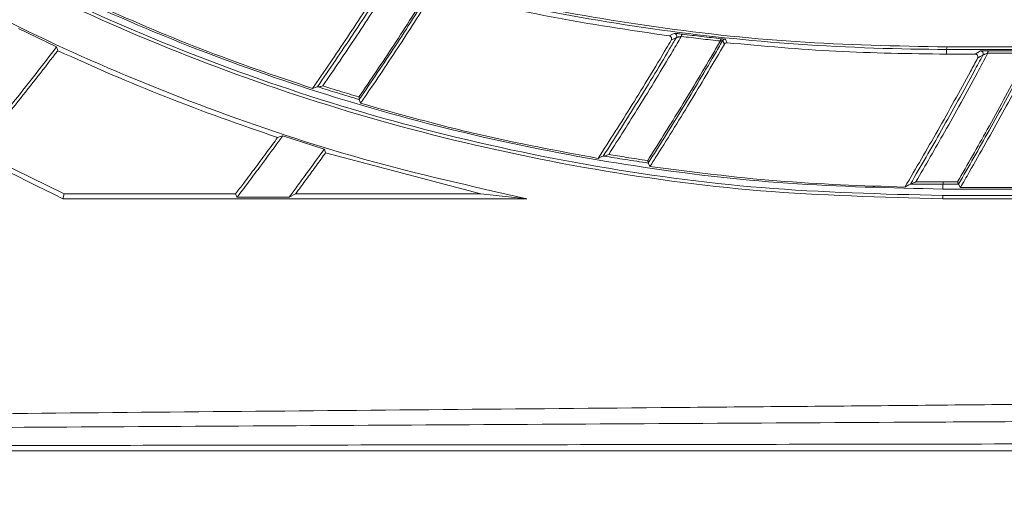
# Model space of a CAD drawing. Header units: millimetres. Extents: x 0 to 1118, y 0 to 864.
# Tile 365 of 512: x 562 to 580, y 383 to 391. Entities that reach past the tile are written whole.
import ezdxf

# ---------------------------------------------------------------- set-up
doc = ezdxf.new("R2010")
doc.units = ezdxf.units.MM
doc.styles.add('SLDTEXTSTYLE0', font='TXT', dxfattribs={"width": 0.605})
doc.dimstyles.new('SLDDIMSTYLE0', dxfattribs={"dimtxt": 3.175, "dimasz": 3.302, "dimexe": 0, "dimexo": 0.0625, "dimgap": 0.79375, "dimtad": 0, "dimdec": 1, "dimlfac": 4, "dimrnd": 1e-09, "dimzin": 12, "dimdsep": 46, "dimtxsty": 'SLDTEXTSTYLE0', "dimsah": 1, "dimcen": 0.09, "dimadec": 0, "dimazin": 3, "dimtfac": 1, "dimtofl": 0, "dimtmove": 0, "dimatfit": 3, "dimfxl": 1, "dimfrac": 2, "dimtolj": 1, "dimtzin": 12, "dimarcsym": 0})

# ---------------------------------------------------------------- blocks, each defined once
blk = doc.blocks.new('_D')
at = {"color": 7, "linetype": 'Continuous', "lineweight": 0}
for p, q in [((523.725, 418.739), (523.725, 362.273)), ((602.598, 372.505), (602.598, 362.273)), ((523.725, 363.873), (554.251, 363.873)), ((602.598, 363.873), (565.165, 363.873))]:
    blk.add_line(p, q, dxfattribs=at)
for points in [[(523.725, 363.873), (527.027, 363.365), (527.027, 364.381)], [(602.598, 363.873), (599.296, 364.381), (599.296, 363.365)]]:
    blk.add_solid(points, dxfattribs=at)
at = {"color": 7, "linetype": 'Continuous', "lineweight": 0, "insert": (554.251, 365.529), "char_height": 3.175, "attachment_point": 1, "style": 'SLDTEXTSTYLE0'}
blk.add_mtext('315.5', dxfattribs=at)

msp = doc.modelspace()

# ---------------------------------------------------------------- linework, layer by layer
at = {"color": 7, "linetype": 'Continuous', "lineweight": 15}
for p, q in [((562.7062, 390.7212), (562.0133, 391.0496)), ((578.8295, 390.587), (579.3514, 390.587)), ((568.1894, 389.7673), (568.1884, 389.7648)), ((567.5557, 388.8692), (566.8029, 389.1081)), ((562.8405, 388.0571), (561.2671, 388.8298)), ((570.3945, 388.0574), (567.5794, 388.8004)), ((573.4272, 388.6175), (573.4268, 388.6162)), ((579.0486, 388.2327), (579.0485, 388.2321)), ((583.8124, 388.1726), (579.0826, 388.1731)), ((562.8405, 388.0571), (562.8201, 387.9708)), ((566.9165, 387.9993), (565.9752, 387.9995)), ((566.9165, 387.9993), (567.0342, 388.0573)), ((570.3945, 388.0574), (571.2252, 387.9708))]:
    msp.add_line(p, q, dxfattribs=at)
at = {"color": 9, "linetype": 'Continuous', "lineweight": 0}
for p, q in [((578.8295, 390.587), (578.8287, 390.6732)), ((578.2759, 388.2779), (578.7731, 388.2747)), ((578.7731, 388.2747), (579.0307, 388.2748)), ((578.762, 388.2321), (578.7628, 388.1458)), ((578.7628, 387.9708), (578.763, 388.0279))]:
    msp.add_line(p, q, dxfattribs=at)
at = {"color": 9, "linetype": 'Continuous', "lineweight": 0, "flags": 128}
for points in [[(573.8079, 390.9171), (573.8546, 390.9402), (573.8983, 390.962)], [(573.9355, 390.887), (573.8895, 390.8642), (573.8435, 390.8413)], [(574.8076, 390.7689), (574.7916, 390.8001), (574.7912, 390.8007), (574.7755, 390.8312)], [(574.8234, 390.8559), (574.8391, 390.8254), (574.8504, 390.8034), (574.8557, 390.7932)], [(579.3514, 390.587), (579.4003, 390.6166), (579.4461, 390.6443)], [(579.4906, 390.5708), (579.4426, 390.5417), (579.3945, 390.5126)]]:
    msp.add_lwpolyline(points, dxfattribs=at)
at = {"color": 7, "linetype": 'Continuous', "lineweight": 15, "flags": 128}
for points in [[(562.7062, 390.7212), (562.7192, 390.6709), (562.7249, 390.6489)], [(567.4315, 389.9966), (567.4078, 389.9884), (567.3433, 389.966)], [(568.1884, 389.7648), (568.2045, 389.7203), (568.2126, 389.6979)], [(566.8029, 389.1081), (566.7625, 389.0947), (566.7093, 389.0771)], [(567.5557, 388.8692), (567.5635, 388.8466), (567.5713, 388.8241), (567.579, 388.8015), (567.5794, 388.8004)], [(572.6115, 388.7426), (572.5867, 388.7315), (572.5174, 388.7006)], [(573.4268, 388.6162), (573.4468, 388.5731), (573.4561, 388.5532)], [(578.177, 388.2359), (578.1514, 388.2214), (578.0772, 388.1795)], [(579.0485, 388.2321), (579.0722, 388.1912), (579.0826, 388.1731)], [(565.9752, 387.9995), (565.9723, 388.0054), (565.9597, 388.0313), (565.9471, 388.0573)]]:
    msp.add_lwpolyline(points, dxfattribs=at)
at = {"color": 9, "linetype": 'Continuous', "lineweight": 0}
for centre, radius, start, end in [((573.8923, 390.9123), 0.0501, 329.70097, 83.14283), ((574.0732, 390.9089), 0.0476, 124.60016, 181.74976), ((574.7818, 390.8271), 0.0483, 126.84064, 182.77116), ((574.8188, 390.8061), 0.05, 84.69742, 149.8571), ((578.7874, 390.708), 0.0539, 319.8854, 8.49055), ((579.4464, 390.5942), 0.05, 18.16711, 90.35391), ((579.6372, 390.614), 0.0562, 141.63043, 188.4093), ((578.7164, 388.2666), 0.0573, 322.87587, 8.14513)]:
    msp.add_arc(centre, radius, start, end, dxfattribs=at)
at = {"color": 7, "linetype": 'Continuous', "lineweight": 15}
msp.add_arc((579.4465, 390.5942), 0.05, 332.01143, 18.21687, dxfattribs=at)
for points, knots in [([(578.8287, 390.6732), (578.8287, 390.6732), (577.9962, 390.6732), (576.1054, 390.7371), (573.484, 391.0181), (570.855, 391.4819), (568.163, 392.1538), (565.4399, 393.0523), (562.647, 394.2154), (559.9974, 395.6052), (558.1902, 396.6484), (557.4384, 397.2123), (557.4384, 397.2123)], [0, 0, 0, 0, 0.0000007, 0.110942, 0.2218875, 0.3355842, 0.4492873, 0.5811997, 0.7140346, 0.8565327, 0.9999995, 1, 1, 1, 1]), ([(557.4896, 397.2396), (558.3234, 396.7035), (559.9964, 395.6279), (562.686, 394.2566), (565.4671, 393.0891), (568.1677, 392.1995), (570.8219, 391.5347), (573.412, 391.073), (576.0868, 390.773), (577.9228, 390.735), (578.8408, 390.716)], [0, 0, 0, 0, 0.14252522, 0.28599197, 0.41792027, 0.55074644, 0.66171996, 0.77268773, 0.88634617, 1, 1, 1, 1]), ([(555.6754, 395.9204), (556.4699, 395.3279), (558.0641, 394.139), (560.6516, 392.5908), (563.3377, 391.2473), (566.1345, 390.1169), (569.1097, 389.1876), (572.2341, 388.5002), (575.4575, 388.0554), (577.6575, 387.9991), (578.7628, 387.9708)], [0, 0, 0, 0, 0.13098094, 0.26282439, 0.38357456, 0.50431168, 0.62879116, 0.75325668, 0.87603468, 1, 1, 1, 1]), ([(555.7128, 395.967), (556.511, 395.3717), (558.1127, 394.1772), (560.7076, 392.6268), (563.3969, 391.2847), (566.1917, 390.1582), (569.1632, 389.2333), (572.2773, 388.5513), (575.483, 388.1114), (577.6662, 388.0558), (578.763, 388.0279)], [0, 0, 0, 0, 0.1314896, 0.2638492, 0.3846274, 0.5053927, 0.6298977, 0.754389, 0.8766122, 1, 1, 1, 1]), ([(578.7628, 388.1458), (577.8236, 388.1665), (575.9451, 388.2079), (573.1592, 388.5358), (570.4176, 389.0547), (567.7601, 389.7698), (565.2261, 390.6538), (562.8053, 391.6941), (560.4985, 392.8879), (558.1118, 394.3247), (556.6163, 395.4381), (555.7832, 396.0583)], [0, 0, 0, 0, 0.1059576, 0.2119191, 0.3209355, 0.4299594, 0.5369061, 0.6438606, 0.7531854, 0.8625181, 1, 1, 1, 1]), ([(555.2137, 395.3294), (556.0187, 394.7289), (557.6339, 393.524), (560.203, 391.9843), (562.8109, 390.6668), (565.4523, 389.5756), (568.2508, 388.641), (570.2313, 388.1948), (571.2252, 387.9708)], [0, 0, 0, 0, 0.1814103, 0.3640155, 0.5204421, 0.6777982, 0.838301, 1, 1, 1, 1]), ([(553.4477, 394.1489), (554.1384, 393.5521), (555.52, 392.3584), (557.8057, 390.7341), (560.2199, 389.243), (561.9516, 388.3957), (562.8201, 387.9708)], [0, 0, 0, 0, 0.2539656, 0.5079466, 0.7532233, 1, 1, 1, 1]), ([(568.6311, 391.9001), (568.6222, 391.8861), (568.4073, 391.5479), (567.9854, 390.8982), (567.5554, 390.274), (567.3433, 389.966)], [0, 0, 0, 0, 0.02145053, 0.51725519, 1, 1, 1, 1]), ([(569.5284, 391.6972), (569.3289, 391.3833), (568.9238, 390.7454), (568.4782, 390.0834), (568.2365, 389.7326), (568.2126, 389.6979)], [0, 0, 0, 0, 0.4661351, 0.9471736, 1, 1, 1, 1]), ([(569.5823, 391.7187), (570.2727, 391.5571), (571.6562, 391.2332), (573.0897, 391.0226), (573.8079, 390.9171)], [0, 0, 0, 0, 0.4990378, 1, 1, 1, 1]), ([(567.3433, 389.966), (566.6621, 390.1965), (565.2971, 390.6581), (564.0081, 391.2213), (563.3624, 391.5035)], [0, 0, 0, 0, 0.4990563, 1, 1, 1, 1]), ([(573.8435, 390.8413), (573.8135, 390.7907), (573.5823, 390.3996), (573.1469, 389.6817), (572.7254, 389.0248), (572.5174, 388.7006)], [0, 0, 0, 0, 0.0701494, 0.5411673, 1, 1, 1, 1]), ([(574.8076, 390.7689), (574.6115, 390.4354), (574.214, 389.7591), (573.757, 389.0243), (573.4995, 388.6212), (573.4561, 388.5532)], [0, 0, 0, 0, 0.44717991, 0.90666762, 1, 1, 1, 1]), ([(573.8435, 390.8413), (573.8458, 390.8463), (573.8505, 390.8563), (573.8511, 390.8731), (573.8468, 390.8892), (573.8371, 390.9033), (573.8237, 390.9135), (573.8129, 390.9159), (573.8079, 390.9171)], [0, 0, 0, 0, 0.1600849, 0.3199816, 0.4851622, 0.6592073, 0.8403014, 1, 1, 1, 1]), ([(574.8557, 390.7932), (574.85, 390.7933), (574.8386, 390.7934), (574.8227, 390.7862), (574.8127, 390.777), (574.8087, 390.7706), (574.8076, 390.7689)], [0, 0, 0, 0, 0.3047935, 0.6103046, 0.8987237, 1, 1, 1, 1]), ([(574.8557, 390.7932), (575.5109, 390.7333), (576.8238, 390.6134), (578.1601, 390.5958), (578.8295, 390.587)], [0, 0, 0, 0, 0.4991422, 1, 1, 1, 1]), ([(561.1761, 388.8127), (561.4367, 389.1261), (561.8277, 389.5963), (562.3337, 390.2359), (562.582, 390.5594), (562.7062, 390.7212)], [0, 0, 0, 0, 0.49983953, 0.74989967, 1, 1, 1, 1]), ([(562.7249, 390.6489), (562.4866, 390.3404), (562.0114, 389.7254), (561.5147, 389.1277), (561.2671, 388.8298)], [0, 0, 0, 0, 0.501628, 1, 1, 1, 1]), ([(566.7093, 389.0771), (566.0274, 389.314), (564.6612, 389.7886), (563.3711, 390.3618), (562.7249, 390.6489)], [0, 0, 0, 0, 0.499084, 1, 1, 1, 1]), ([(595.0141, 390.6731), (593.7232, 390.6731), (591.0399, 390.6731), (586.9983, 390.6732), (582.8621, 390.6732), (580.22, 390.6732), (578.8287, 390.6732), (578.8287, 390.6732)], [0, 0, 0, 0, 0.2361084, 0.4907737, 0.7453989, 0.9999991, 1, 1, 1, 1]), ([(578.8408, 390.716), (580.1907, 390.7165), (582.8906, 390.7175), (587.0002, 390.7192), (591.0448, 390.7209), (593.7249, 390.7223), (595.0141, 390.723)], [0, 0, 0, 0, 0.2546464, 0.509293, 0.7639464, 1, 1, 1, 1]), ([(579.3945, 390.5126), (579.3967, 390.5178), (579.401, 390.5281), (579.4008, 390.5452), (579.3955, 390.5613), (579.3849, 390.5748), (579.3698, 390.5849), (579.3577, 390.5862), (579.3514, 390.587)], [0, 0, 0, 0, 0.158074, 0.3160111, 0.4774767, 0.6440886, 0.8139935, 1, 1, 1, 1]), ([(579.3945, 390.5126), (579.3518, 390.4332), (579.116, 389.9957), (578.6831, 389.2143), (578.2774, 388.5214), (578.0772, 388.1795)], [0, 0, 0, 0, 0.101013, 0.5563886, 1, 1, 1, 1]), ([(580.4056, 390.5606), (580.2188, 390.2105), (579.8405, 389.5015), (579.3934, 388.7089), (579.136, 388.2651), (579.0826, 388.1731)], [0, 0, 0, 0, 0.4361164, 0.8831731, 1, 1, 1, 1]), ([(567.4405, 389.9948), (567.4377, 389.9955), (567.433, 389.9966), (567.4319, 389.9966), (567.4315, 389.9966)], [0, 0, 0, 0, 0.5882663, 1, 1, 1, 1]), ([(567.4405, 389.9948), (567.4437, 389.9944), (567.451, 389.9935), (567.4702, 389.9957), (567.4969, 390.0017), (567.5177, 390.0085), (567.5288, 390.0127), (567.529, 390.0128)], [0, 0, 0, 0, 0.1478642, 0.3330572, 0.6238973, 0.9926013, 1, 1, 1, 1]), ([(568.1884, 389.7648), (568.0568, 389.8042), (567.8064, 389.8791), (567.5582, 389.9576), (567.4405, 389.9948)], [0, 0, 0, 0, 0.5257419, 1, 1, 1, 1]), ([(567.529, 390.0128), (567.6276, 389.9817), (567.8451, 389.9133), (568.0643, 389.8476), (568.1841, 389.8116)], [0, 0, 0, 0, 0.4533359, 1, 1, 1, 1]), ([(568.1894, 389.7673), (568.1901, 389.7696), (568.1913, 389.7742), (568.1899, 389.7877), (568.1872, 389.8006), (568.1849, 389.8092), (568.1842, 389.8114), (568.1841, 389.8116)], [0, 0, 0, 0, 0.280084, 0.5584519, 0.8865283, 0.9888893, 1, 1, 1, 1]), ([(572.5174, 388.7006), (571.7867, 388.8363), (570.3222, 389.1083), (568.9168, 389.5011), (568.2126, 389.6979)], [0, 0, 0, 0, 0.4989161, 1, 1, 1, 1]), ([(566.7093, 389.0771), (566.6473, 388.9923), (566.5152, 388.8118), (566.311, 388.5372), (566.1189, 388.2821), (565.9971, 388.1226), (565.9471, 388.0573)], [0, 0, 0, 0, 0.2476416, 0.5269578, 0.8062724, 1, 1, 1, 1]), ([(565.9752, 387.9995), (566.0399, 388.0841), (566.1765, 388.2629), (566.4538, 388.6314), (566.6634, 388.9176), (566.8029, 389.1081)], [0, 0, 0, 0, 0.2309457, 0.4879893, 1, 1, 1, 1]), ([(566.9165, 387.9993), (566.9652, 388.0644), (567.0697, 388.2041), (567.2837, 388.4934), (567.447, 388.7191), (567.5557, 388.8692)], [0, 0, 0, 0, 0.2259473, 0.4849213, 1, 1, 1, 1]), ([(567.5794, 388.8004), (567.5248, 388.7249), (567.4156, 388.5738), (567.2504, 388.3484), (567.123, 388.1763), (567.0507, 388.0795), (567.0342, 388.0573)], [0, 0, 0, 0, 0.3033111, 0.6066192, 0.909929, 1, 1, 1, 1]), ([(572.6198, 388.7422), (572.6171, 388.7424), (572.6128, 388.7428), (572.6119, 388.7427), (572.6115, 388.7426)], [0, 0, 0, 0, 0.6243798, 1, 1, 1, 1]), ([(572.6198, 388.7422), (572.623, 388.7422), (572.6306, 388.7423), (572.6512, 388.7474), (572.6784, 388.7567), (572.6994, 388.7655), (572.7097, 388.7704), (572.71, 388.7705)], [0, 0, 0, 0, 0.1446642, 0.3356459, 0.6577832, 0.9928088, 1, 1, 1, 1]), ([(573.4268, 388.6162), (573.2867, 388.6369), (573.0169, 388.6768), (572.7487, 388.721), (572.6198, 388.7422)], [0, 0, 0, 0, 0.5193547, 1, 1, 1, 1]), ([(573.4272, 388.6175), (573.4275, 388.6193), (573.428, 388.623), (573.4254, 388.6346), (573.4212, 388.6475), (573.4175, 388.6568), (573.416, 388.6606), (573.4159, 388.6609)], [0, 0, 0, 0, 0.2584282, 0.5155561, 0.8080301, 0.9890027, 1, 1, 1, 1]), ([(578.0772, 388.1795), (577.2998, 388.2061), (575.7412, 388.2595), (574.219, 388.4551), (573.4561, 388.5532)], [0, 0, 0, 0, 0.4987574, 1, 1, 1, 1]), ([(578.1835, 388.2365), (578.186, 388.2369), (578.1922, 388.2379), (578.2103, 388.2444), (578.2389, 388.2575), (578.2625, 388.2701), (578.2757, 388.2777), (578.2759, 388.2779)], [0, 0, 0, 0, 0.1126466, 0.2782965, 0.5798396, 0.9931189, 1, 1, 1, 1]), ([(579.0486, 388.2327), (579.0485, 388.2341), (579.0485, 388.2369), (579.0447, 388.2469), (579.0389, 388.2595), (579.0336, 388.2696), (579.0309, 388.2746), (579.0307, 388.2748)], [0, 0, 0, 0, 0.2401533, 0.4793388, 0.7431401, 0.9890805, 1, 1, 1, 1]), ([(578.1835, 388.2365), (578.1812, 388.2364), (578.1779, 388.2362), (578.1772, 388.2359), (578.177, 388.2359)], [0, 0, 0, 0, 0.7034508, 1, 1, 1, 1]), ([(578.762, 388.2321), (578.762, 388.2321), (578.5636, 388.2321), (578.3736, 388.2343), (578.1835, 388.2365)], [0, 0, 0, 0, 0.000025, 1, 1, 1, 1]), ([(579.0485, 388.2321), (578.9461, 388.2321), (578.8437, 388.2321), (578.762, 388.2321), (578.762, 388.2321)], [0, 0, 0, 0, 0.9999544, 1, 1, 1, 1]), ([(593.6939, 388.1458), (592.4338, 388.1458), (589.9184, 388.1458), (586.1683, 388.1458), (582.4452, 388.1458), (579.9914, 388.1458), (578.7628, 388.1458)], [0, 0, 0, 0, 0.2505138, 0.5000672, 0.7496878, 1, 1, 1, 1]), ([(562.8201, 387.9708), (563.5134, 387.9708), (564.9001, 387.9708), (567.692, 387.9708), (569.8123, 387.9708), (571.2252, 387.9708)], [0, 0, 0, 0, 0.2501444, 0.5002899, 1, 1, 1, 1]), ([(562.8405, 388.0571), (563.5334, 388.0572), (564.5658, 388.0572), (565.6053, 388.0572), (565.9471, 388.0573)], [0, 0, 0, 0, 0.6711794, 1, 1, 1, 1]), ([(567.0342, 388.0573), (567.7359, 388.0573), (568.8521, 388.0574), (569.9769, 388.0574), (570.3945, 388.0574)], [0, 0, 0, 0, 0.62870732, 1, 1, 1, 1]), ([(578.7628, 387.9708), (579.9832, 387.9708), (582.4208, 387.9708), (586.1196, 387.9708), (589.8457, 387.9708), (592.3452, 387.9708), (593.5974, 387.9708)], [0, 0, 0, 0, 0.2503139, 0.4999309, 0.7494792, 1, 1, 1, 1]), ([(593.5975, 388.0275), (592.3745, 388.0275), (589.8935, 388.0275), (586.1743, 388.0276), (582.4465, 388.0277), (579.9908, 388.0278), (578.763, 388.0279)], [0, 0, 0, 0, 0.24473818, 0.49651867, 0.74826906, 1, 1, 1, 1]), ([(591.3199, 383.4083), (590.28, 383.4083), (588.1991, 383.4083), (585.0889, 383.4083), (581.4514, 383.4083), (577.3036, 383.4083), (572.8382, 383.4083), (568.6971, 383.4083), (564.8686, 383.4083), (559.9509, 383.4083), (553.8744, 383.4083), (548.4422, 383.4083), (544.1887, 383.4083), (541.1313, 383.4083), (537.4129, 383.4083), (533.631, 383.4083), (530.4249, 383.4083), (527.8352, 383.4083), (525.8844, 383.4083), (523.9273, 383.4083), (521.972, 383.4083), (520.0207, 383.4083), (518.0828, 383.4083), (516.1611, 383.4083), (514.2656, 383.4083), (512.3985, 383.4083), (510.568, 383.4083), (508.7746, 383.4083), (507.0189, 383.4083), (504.7241, 383.4083), (501.9297, 383.4083), (498.6393, 383.4083), (495.3421, 383.4083), (492.5321, 383.4083), (490.2163, 383.4083), (488.4377, 383.4083), (486.6169, 383.4083), (484.7393, 383.4083), (482.806, 383.4083), (480.7614, 383.4083), (479.3604, 383.4083), (478.6284, 383.4083)], [0, 0, 0, 0, 0.0261524, 0.0523281, 0.0784924, 0.1184433, 0.1584006, 0.1939935, 0.2267362, 0.2595021, 0.3249911, 0.3904764, 0.4068476, 0.4395939, 0.4723461, 0.5051069, 0.5378774, 0.554254, 0.5706657, 0.5870428, 0.6034629, 0.6198407, 0.6362671, 0.6526445, 0.6690735, 0.6854491, 0.7018724, 0.7182479, 0.7346197, 0.7510167, 0.7837653, 0.8165103, 0.8492547, 0.8820578, 0.8985272, 0.9149943, 0.9314749, 0.9479519, 0.9647761, 0.9815951, 1, 1, 1, 1])]:
    msp.add_open_spline(points, degree=3, knots=knots, dxfattribs=at)
at = {"color": 9, "linetype": 'Continuous', "lineweight": 0}
for points, knots in [([(567.4315, 389.9966), (567.649, 390.3131), (567.8669, 390.6303), (568.2965, 391.2758), (568.5074, 391.6055), (568.7179, 391.9344)], [0, 0, 0, 0, 0.4952999, 0.4963291, 1, 1, 1, 1]), ([(568.8037, 391.9379), (568.7916, 391.9187), (568.574, 391.5744), (568.156, 390.928), (567.7338, 390.3118), (567.529, 390.0128)], [0, 0, 0, 0, 0.0295306, 0.5291542, 1, 1, 1, 1]), ([(568.1841, 389.8116), (568.3963, 390.1234), (568.8345, 390.7675), (569.2515, 391.4255), (569.4667, 391.7649)], [0, 0, 0, 0, 0.4841065, 1, 1, 1, 1]), ([(569.501, 391.7636), (569.4886, 391.7439), (569.2721, 391.3983), (568.8426, 390.7277), (568.4079, 390.0885), (568.1894, 389.7673)], [0, 0, 0, 0, 0.0292298, 0.5121422, 1, 1, 1, 1]), ([(574.0462, 390.948), (574.0377, 390.9491), (574.0168, 390.9517), (573.9823, 390.9555), (573.9482, 390.959), (573.9218, 390.9613), (573.9034, 390.9625), (573.9, 390.9621), (573.8983, 390.962)], [0, 0, 0, 0, 0.13157028, 0.32715162, 0.50990267, 0.67830975, 0.83900377, 1, 1, 1, 1]), ([(574.0462, 390.948), (574.163, 390.9336), (574.3981, 390.9045), (574.6342, 390.8787), (574.7529, 390.8657)], [0, 0, 0, 0, 0.497186, 1, 1, 1, 1]), ([(572.6115, 388.7426), (572.8082, 389.05), (573.218, 389.6904), (573.6535, 390.4089), (573.895, 390.8183), (573.9355, 390.887)], [0, 0, 0, 0, 0.4343223, 0.9049682, 1, 1, 1, 1]), ([(574.0256, 390.9074), (573.9743, 390.8203), (573.7222, 390.392), (573.2885, 389.6766), (572.8927, 389.0567), (572.71, 388.7705)], [0, 0, 0, 0, 0.1208428, 0.594062, 1, 1, 1, 1]), ([(573.4159, 388.6609), (573.6054, 388.961), (574.0074, 389.5978), (574.4413, 390.3225), (574.6876, 390.7456), (574.7336, 390.8247)], [0, 0, 0, 0, 0.4203232, 0.8916141, 1, 1, 1, 1]), ([(574.7755, 390.8312), (574.725, 390.7444), (574.4743, 390.3134), (574.0304, 389.572), (573.6224, 388.9265), (573.4272, 388.6175)], [0, 0, 0, 0, 0.1161549, 0.5770663, 1, 1, 1, 1]), ([(573.9355, 390.887), (573.9367, 390.8876), (573.9391, 390.8888), (573.9507, 390.8919), (573.9668, 390.8956), (573.9873, 390.9), (574.0078, 390.9041), (574.0205, 390.9065), (574.0256, 390.9074)], [0, 0, 0, 0, 0.14301339, 0.29454955, 0.46341419, 0.65468476, 0.86234557, 1, 1, 1, 1]), ([(574.7336, 390.8247), (574.6147, 390.8378), (574.3782, 390.8637), (574.1427, 390.8929), (574.0256, 390.9074)], [0, 0, 0, 0, 0.5028193, 1, 1, 1, 1]), ([(574.7336, 390.8247), (574.7402, 390.8261), (574.7531, 390.8286), (574.7669, 390.8309), (574.7728, 390.8315), (574.7751, 390.8315), (574.7753, 390.8313), (574.7755, 390.8312)], [0, 0, 0, 0, 0.3217706, 0.6227471, 0.8208738, 0.884111, 1, 1, 1, 1]), ([(574.8234, 390.8559), (574.823, 390.8561), (574.8219, 390.8568), (574.8108, 390.8588), (574.7865, 390.862), (574.7641, 390.8645), (574.7529, 390.8657)], [0, 0, 0, 0, 0.1259219, 0.4029066, 0.701946, 1, 1, 1, 1]), ([(578.177, 388.2359), (578.3658, 388.5593), (578.7598, 389.2341), (579.1923, 390.0155), (579.4377, 390.4723), (579.4906, 390.5708)], [0, 0, 0, 0, 0.41940923, 0.87483279, 1, 1, 1, 1]), ([(579.5816, 390.6058), (579.517, 390.4853), (579.2601, 390.0061), (578.829, 389.2276), (578.45, 388.5768), (578.2759, 388.2779)], [0, 0, 0, 0, 0.153576, 0.6111725, 1, 1, 1, 1]), ([(579.0307, 388.2748), (579.2118, 388.5902), (579.5957, 389.2586), (580.0207, 390.0384), (580.2659, 390.502), (580.3206, 390.6056)], [0, 0, 0, 0, 0.409455, 0.8680151, 1, 1, 1, 1]), ([(580.3695, 390.6197), (580.3093, 390.5058), (580.0587, 390.0316), (579.6234, 389.233), (579.2345, 388.5562), (579.0486, 388.2327)], [0, 0, 0, 0, 0.1417105, 0.58970728, 1, 1, 1, 1]), ([(579.5931, 390.6488), (579.5862, 390.6488), (579.5656, 390.6488), (579.5315, 390.6484), (579.4962, 390.6475), (579.4696, 390.6465), (579.4513, 390.6454), (579.4478, 390.6447), (579.4461, 390.6443)], [0, 0, 0, 0, 0.107366, 0.3190348, 0.5105587, 0.6808496, 0.8402012, 1, 1, 1, 1]), ([(579.4906, 390.5708), (579.4915, 390.5714), (579.4926, 390.5721), (579.4977, 390.5745), (579.506, 390.5781), (579.5226, 390.5846), (579.5441, 390.5926), (579.5646, 390.6), (579.5774, 390.6043), (579.5816, 390.6058)], [0, 0, 0, 0, 0.11987108, 0.13704883, 0.28486861, 0.45543414, 0.65777822, 0.88577705, 1, 1, 1, 1]), ([(580.3206, 390.6056), (580.1993, 390.6056), (579.9528, 390.6057), (579.7066, 390.6057), (579.5816, 390.6058)], [0, 0, 0, 0, 0.4921652, 1, 1, 1, 1]), ([(579.5931, 390.6488), (579.7181, 390.6489), (579.9641, 390.6489), (580.2105, 390.6489), (580.3318, 390.6489)], [0, 0, 0, 0, 0.5078367, 1, 1, 1, 1]), ([(572.71, 388.7705), (572.816, 388.7532), (573.0507, 388.715), (573.2866, 388.68), (573.4159, 388.6609)], [0, 0, 0, 0, 0.452004, 1, 1, 1, 1]), ([(478.6303, 384.3634), (479.1213, 384.3479), (480.1033, 384.3167), (481.8427, 384.2612), (483.8332, 384.201), (486.0442, 384.1393), (488.1975, 384.0843), (490.4283, 384.0333), (492.7307, 383.9869), (495.5741, 383.9359), (498.8269, 383.8853), (501.9299, 383.8452), (504.4692, 383.8181), (506.4142, 383.8005), (508.4032, 383.7861), (510.4398, 383.7749), (512.5237, 383.767), (514.6512, 383.7623), (516.8151, 383.7601), (519.0061, 383.7602), (521.2137, 383.7621), (523.4302, 383.7656), (525.6481, 383.7709), (527.8609, 383.7781), (530.0623, 383.7873), (532.2461, 383.7987), (534.4206, 383.8125), (536.584, 383.8286), (539.4485, 383.8526), (542.9567, 383.8867), (546.4065, 383.9231), (551.1777, 383.9745), (555.9258, 384.0249), (561.3985, 384.0785), (565.5312, 384.1173), (569.7024, 384.1549), (573.9152, 384.1921), (578.1721, 384.2301), (582.4705, 384.2699), (586.109, 384.3063), (589.0621, 384.338), (590.5663, 384.3558), (591.3185, 384.3647)], [0, 0, 0, 0, 0.0123691, 0.0247397, 0.0441102, 0.0635499, 0.0830312, 0.1024586, 0.1256741, 0.1488951, 0.185639, 0.2225286, 0.2410518, 0.2595733, 0.2781661, 0.2967568, 0.3153532, 0.3339956, 0.3526375, 0.371276, 0.3899149, 0.4085106, 0.4271223, 0.4457349, 0.4643197, 0.4829055, 0.5014499, 0.5202612, 0.5390737, 0.5765121, 0.6134032, 0.6318243, 0.7053862, 0.7421082, 0.7788283, 0.8154997, 0.8521709, 0.8888386, 0.9254831, 0.9621197, 0.9810605, 1, 1, 1, 1]), ([(591.3199, 384.0121), (591.3199, 384.0121), (590.5657, 384.0121), (589.057, 383.9923), (586.096, 383.9759), (582.4482, 383.9507), (578.1401, 383.9259), (573.8743, 383.9014), (569.6539, 383.8778), (565.4763, 383.8539), (561.3384, 383.8293), (555.8617, 383.7954), (551.1118, 383.7636), (546.3421, 383.7312), (542.897, 383.7083), (539.3954, 383.6869), (536.5379, 383.6717), (534.3811, 383.6617), (532.214, 383.653), (530.0383, 383.6458), (527.8456, 383.64), (525.6419, 383.6355), (523.4337, 383.6321), (521.2271, 383.6299), (519.0297, 383.6287), (516.849, 383.6287), (514.6953, 383.63), (512.5779, 383.633), (510.5034, 383.638), (508.4755, 383.645), (506.4938, 383.6541), (504.5553, 383.6651), (502.0216, 383.6822), (498.9218, 383.7075), (495.6679, 383.7394), (492.8193, 383.7717), (490.5078, 383.8012), (488.265, 383.8337), (486.0969, 383.8688), (483.8703, 383.9082), (481.8648, 383.9468), (480.1117, 383.9823), (479.1216, 384.0023), (478.6266, 384.0124)], [0, 0, 0, 0, 0.00000013, 0.01899382, 0.03798889, 0.07470777, 0.11143468, 0.14816457, 0.18489793, 0.22161898, 0.25837477, 0.29513257, 0.36871104, 0.38712365, 0.42397842, 0.46134905, 0.48011146, 0.49887268, 0.51735664, 0.53587316, 0.55438856, 0.57292285, 0.59145621, 0.60996896, 0.62852125, 0.64707304, 0.66562786, 0.68418309, 0.70269733, 0.7212181, 0.73974099, 0.75821647, 0.77669381, 0.81354971, 0.8503204, 0.87360462, 0.89688339, 0.91642697, 0.93602621, 0.95558252, 0.97506742, 0.98753449, 1, 1, 1, 1]), ([(478.6266, 383.5548), (479.3461, 383.5504), (480.7119, 383.5422), (482.7013, 383.5311), (484.601, 383.5213), (486.475, 383.5126), (488.3069, 383.505), (490.0844, 383.4984), (492.3943, 383.4906), (495.205, 383.4826), (498.5087, 383.4746), (501.8082, 383.468), (505.1736, 383.4625), (508.0826, 383.4591), (510.4855, 383.4572), (512.3271, 383.4562), (514.2037, 383.4555), (516.1124, 383.4551), (518.0438, 383.455), (519.9951, 383.4551), (521.9561, 383.4554), (523.9244, 383.4559), (525.8908, 383.4567), (527.8538, 383.4576), (530.4565, 383.4591), (533.6791, 383.4618), (537.4773, 383.466), (541.2092, 383.4711), (544.2759, 383.4758), (548.537, 383.4827), (553.9731, 383.4918), (560.0492, 383.5016), (564.9628, 383.5092), (568.6772, 383.5149), (572.4267, 383.5205), (576.1762, 383.5264), (579.9285, 383.5323), (583.6868, 383.5393), (587.4873, 383.5448), (590.0409, 383.5548), (591.3199, 383.5548), (591.3199, 383.5548)], [0, 0, 0, 0, 0.0180988, 0.0343594, 0.0506246, 0.0672872, 0.0839538, 0.1002765, 0.1166014, 0.1494227, 0.1821863, 0.214951, 0.2478134, 0.2807435, 0.2972178, 0.3137027, 0.3302334, 0.3467229, 0.3632638, 0.3797507, 0.3962871, 0.4127683, 0.4292933, 0.4457668, 0.4622767, 0.4952235, 0.5281338, 0.5610048, 0.5938374, 0.6102403, 0.6757873, 0.7412567, 0.7739608, 0.8066852, 0.8393627, 0.8720793, 0.9038808, 0.9357462, 0.9678092, 0.9999999, 1, 1, 1, 1])]:
    msp.add_open_spline(points, degree=3, knots=knots, dxfattribs=at)

# ---------------------------------------------------------------- dimensions: what is measured, and where the dimension line sits
at = {"color": 7, "linetype": 'Continuous', "lineweight": 0}
dim = msp.add_linear_dim(base=(523.7253, 363.8728), p1=(602.5982, 374.1052), p2=(523.7253, 420.3386), dimstyle='SLDDIMSTYLE0', dxfattribs=at)
dim.commit()
dim.dimension.update_dxf_attribs({"geometry": '_D', "text_midpoint": (559.708, 363.8728), "dimtype": 160})

doc.saveas('drawing.dxf')
